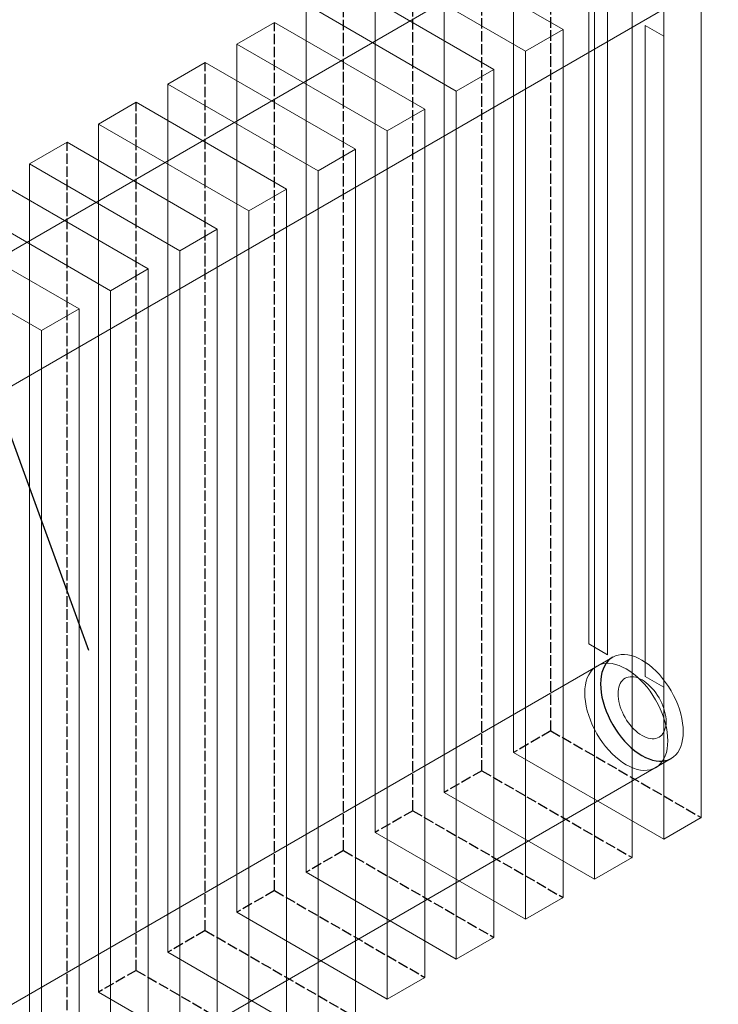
# Model space of a CAD drawing. Header units: millimetres. Extents: x 9824119 to 13672909, y -72394 to 462135.
# Tile 554 of 656: x 10364428 to 10364831, y 6254 to 6821. Entities that reach past the tile are written whole.
import ezdxf
from ezdxf import colors
from ezdxf.entities.mleader import LeaderData, LeaderLine
from ezdxf.math import Vec2, Vec3

# ---------------------------------------------------------------- set-up
doc = ezdxf.new("R2010")
doc.units = ezdxf.units.MM
doc.linetypes.add('UnderFloor', pattern=[7.5, 6, -1.5])
doc.layers.add('PIPE-H1-COMPONENT-', color=7, linetype='Continuous')
doc.styles.add('ISOCPEUR', font='isocpeui.ttf')
doc.styles.add('СПДС', font='isocpeur.ttf')

# ---------------------------------------------------------------- blocks, each defined once
blk = doc.blocks.new('_None')
blk = doc.blocks.new('*U2442')
at = {"layer": 'PIPE-H1-COMPONENT-', "color": 1, "linetype": 'UnderFloor', "lineweight": -3}
for p, q in [((10364734.1, 6411.23), (10364734.1, 6911.23)), ((10364694.26, 6388.23), (10364694.26, 6888.23)), ((10364654.43, 6365.23), (10364654.43, 6865.23)), ((10364614.59, 6342.23), (10364614.59, 6842.23)), ((10364574.75, 6319.23), (10364574.75, 6819.23)), ((10364534.91, 6296.23), (10364534.91, 6796.23)), ((10364495.08, 6273.23), (10364495.08, 6773.23)), ((10364455.24, 6250.23), (10364455.24, 6750.23)), ((10364764.91, 6448.56), (10364764.12, 6446.8)), ((10364765.87, 6450.13), (10364764.91, 6448.56)), ((10364766.99, 6451.51), (10364765.87, 6450.13)), ((10364768.25, 6452.69), (10364766.99, 6451.51)), ((10364769.65, 6453.64), (10364768.25, 6452.69)), ((10364763.04, 6442.79), (10364762.77, 6440.57)), ((10364763.49, 6444.87), (10364763.04, 6442.79)), ((10364764.12, 6446.8), (10364763.49, 6444.87)), ((10364762.77, 6440.57), (10364762.68, 6438.23)), ((10364762.68, 6438.23), (10364762.77, 6435.78)), ((10364762.77, 6435.78), (10364763.04, 6433.24)), ((10364763.04, 6433.24), (10364763.49, 6430.64)), ((10364763.49, 6430.64), (10364764.12, 6427.99)), ((10364764.12, 6427.99), (10364764.91, 6425.32)), ((10364764.91, 6425.32), (10364765.87, 6422.63)), ((10364765.87, 6422.63), (10364766.99, 6419.97)), ((10364766.99, 6419.97), (10364768.25, 6417.33)), ((10364768.25, 6417.33), (10364769.65, 6414.75)), ((10364769.65, 6414.75), (10364771.19, 6412.25)), ((10364734.1, 6411.23), (10364712.45, 6398.73)), ((10364734.1, 6411.23), (10364820.7, 6361.23)), ((10364771.19, 6412.25), (10364772.83, 6409.84)), ((10364772.83, 6409.84), (10364774.59, 6407.53)), ((10364774.59, 6407.53), (10364776.43, 6405.36)), ((10364776.43, 6405.36), (10364778.35, 6403.34)), ((10364778.35, 6403.34), (10364780.33, 6401.47)), ((10364780.33, 6401.47), (10364782.36, 6399.78)), ((10364782.36, 6399.78), (10364784.42, 6398.28)), ((10364784.42, 6398.28), (10364786.49, 6396.98)), ((10364786.49, 6396.98), (10364788.57, 6395.88)), ((10364788.57, 6395.88), (10364790.63, 6395.01)), ((10364790.63, 6395.01), (10364792.66, 6394.35)), ((10364792.66, 6394.35), (10364794.64, 6393.93)), ((10364794.64, 6393.93), (10364796.56, 6393.74)), ((10364796.56, 6393.74), (10364798.4, 6393.78)), ((10364798.4, 6393.78), (10364800.15, 6394.06)), ((10364800.15, 6394.06), (10364801.8, 6394.57)), ((10364801.8, 6394.57), (10364803.33, 6395.31)), ((10364694.26, 6388.23), (10364672.61, 6375.73)), ((10364694.26, 6388.23), (10364780.87, 6338.23)), ((10364654.43, 6365.23), (10364632.78, 6352.73)), ((10364654.43, 6365.23), (10364741.03, 6315.23)), ((10364614.59, 6342.23), (10364592.94, 6329.73)), ((10364614.59, 6342.23), (10364701.19, 6292.23)), ((10364574.75, 6319.23), (10364553.1, 6306.73)), ((10364574.75, 6319.23), (10364661.35, 6269.23)), ((10364534.91, 6296.23), (10364513.26, 6283.73)), ((10364534.91, 6296.23), (10364621.52, 6246.23)), ((10364495.08, 6273.23), (10364473.43, 6260.73)), ((10364495.08, 6273.23), (10364581.68, 6223.23))]:
    blk.add_line(p, q, dxfattribs=at)
at = {"layer": 'PIPE-H1-COMPONENT-', "color": 14, "linetype": 'Continuous', "lineweight": 20}
for p, q in [((10364712.45, 6398.73), (10364712.45, 6898.73)), ((10364769.65, 6887.64), (10364132.26, 6519.64)), ((10364672.61, 6375.73), (10364672.61, 6875.73)), ((10364654.43, 6865.23), (10364741.03, 6815.23)), ((10364820.7, 6361.23), (10364820.7, 6861.23)), ((10364632.78, 6352.73), (10364632.78, 6852.73)), ((10364632.78, 6852.73), (10364719.38, 6802.73)), ((10364799.05, 6348.73), (10364799.05, 6848.73)), ((10364614.59, 6842.23), (10364701.19, 6792.23)), ((10364755.84, 6461.28), (10364755.84, 6836.28)), ((10364780.87, 6338.23), (10364780.87, 6838.23)), ((10364803.33, 6829.31), (10364165.94, 6461.31)), ((10364592.94, 6329.73), (10364592.94, 6829.73)), ((10364592.94, 6829.73), (10364679.54, 6779.73)), ((10364766.66, 6830.03), (10364766.66, 6455.03)), ((10364759.21, 6325.73), (10364759.21, 6825.73)), ((10364574.75, 6819.23), (10364553.1, 6806.73)), ((10364574.75, 6819.23), (10364661.35, 6769.23)), ((10364788.31, 6442.53), (10364788.31, 6817.53)), ((10364788.31, 6817.53), (10364799.14, 6811.28)), ((10364719.38, 6802.73), (10364741.03, 6815.23)), ((10364741.03, 6315.23), (10364741.03, 6815.23)), ((10364799.14, 6811.28), (10364799.14, 6436.28)), ((10364553.1, 6306.73), (10364553.1, 6806.73)), ((10364553.1, 6806.73), (10364639.7, 6756.73)), ((10364719.38, 6302.73), (10364719.38, 6802.73)), ((10364534.91, 6796.23), (10364513.26, 6783.73)), ((10364534.91, 6796.23), (10364621.52, 6746.23)), ((10364679.54, 6779.73), (10364701.19, 6792.23)), ((10364701.19, 6292.23), (10364701.19, 6792.23)), ((10364513.26, 6283.73), (10364513.26, 6783.73)), ((10364513.26, 6783.73), (10364599.87, 6733.73)), ((10364679.54, 6279.73), (10364679.54, 6779.73)), ((10364495.08, 6773.23), (10364473.43, 6760.73)), ((10364495.08, 6773.23), (10364581.68, 6723.23)), ((10364639.7, 6756.73), (10364661.35, 6769.23)), ((10364661.35, 6269.23), (10364661.35, 6769.23)), ((10364473.43, 6260.73), (10364473.43, 6760.73)), ((10364473.43, 6760.73), (10364560.03, 6710.73)), ((10364639.7, 6256.73), (10364639.7, 6756.73)), ((10364455.24, 6750.23), (10364433.59, 6737.73)), ((10364455.24, 6750.23), (10364541.84, 6700.23)), ((10364599.87, 6733.73), (10364621.52, 6746.23)), ((10364621.52, 6246.23), (10364621.52, 6746.23)), ((10364433.59, 6237.73), (10364433.59, 6737.73)), ((10364433.59, 6737.73), (10364520.19, 6687.73)), ((10364599.87, 6233.73), (10364599.87, 6733.73)), ((10364415.4, 6727.23), (10364502.01, 6677.23)), ((10364560.03, 6710.73), (10364581.68, 6723.23)), ((10364581.68, 6223.23), (10364581.68, 6723.23)), ((10364393.75, 6714.73), (10364480.35, 6664.73)), ((10364560.03, 6210.73), (10364560.03, 6710.73)), ((10364375.57, 6704.23), (10364462.17, 6654.23)), ((10364520.19, 6687.73), (10364541.84, 6700.23)), ((10364541.84, 6200.23), (10364541.84, 6700.23)), ((10364353.91, 6691.73), (10364440.52, 6641.73)), ((10364520.19, 6187.73), (10364520.19, 6687.73)), ((10364480.35, 6664.73), (10364502.01, 6677.23)), ((10364502.01, 6177.23), (10364502.01, 6677.23)), ((10364480.35, 6164.73), (10364480.35, 6664.73)), ((10364440.52, 6641.73), (10364462.17, 6654.23)), ((10364462.17, 6154.23), (10364462.17, 6654.23)), ((10364440.52, 6141.73), (10364440.52, 6641.73)), ((10364766.66, 6455.03), (10364755.84, 6461.28)), ((10364771.19, 6454.38), (10364769.65, 6453.64)), ((10364772.83, 6454.89), (10364771.19, 6454.38)), ((10364774.59, 6455.17), (10364772.83, 6454.89)), ((10364776.43, 6455.21), (10364774.59, 6455.17)), ((10364778.35, 6455.02), (10364776.43, 6455.21)), ((10364780.33, 6454.6), (10364778.35, 6455.02)), ((10364782.36, 6453.95), (10364780.33, 6454.6)), ((10364784.42, 6453.07), (10364782.36, 6453.95)), ((10364769.65, 6453.64), (10364132.26, 6085.64)), ((10364759.18, 6447.59), (10364760.59, 6448.55)), ((10364760.59, 6448.55), (10364762.12, 6449.29)), ((10364762.12, 6449.29), (10364763.78, 6449.8)), ((10364763.78, 6449.8), (10364765.54, 6450.08)), ((10364765.54, 6450.08), (10364767.39, 6450.12)), ((10364767.39, 6450.12), (10364769.31, 6449.93)), ((10364769.31, 6449.93), (10364771.3, 6449.51)), ((10364771.3, 6449.51), (10364773.34, 6448.85)), ((10364773.34, 6448.85), (10364775.4, 6447.97)), ((10364786.49, 6451.98), (10364784.42, 6453.07)), ((10364788.57, 6450.67), (10364786.49, 6451.98)), ((10364790.63, 6449.17), (10364788.57, 6450.67)), ((10364792.66, 6447.48), (10364790.63, 6449.17)), ((10364755.03, 6441.68), (10364755.83, 6443.45)), ((10364755.83, 6443.45), (10364756.79, 6445.03)), ((10364756.79, 6445.03), (10364757.91, 6446.41)), ((10364757.91, 6446.41), (10364759.18, 6447.59)), ((10364775.4, 6447.97), (10364777.49, 6446.88)), ((10364777.49, 6446.88), (10364779.57, 6445.57)), ((10364779.57, 6445.57), (10364781.64, 6444.06)), ((10364781.64, 6444.06), (10364783.67, 6442.36)), ((10364794.64, 6445.61), (10364792.66, 6447.48)), ((10364796.56, 6443.59), (10364794.64, 6445.61)), ((10364798.4, 6441.42), (10364796.56, 6443.59)), ((10364753.68, 6435.43), (10364753.95, 6437.66)), ((10364753.95, 6437.66), (10364754.4, 6439.75)), ((10364754.4, 6439.75), (10364755.03, 6441.68)), ((10364773.56, 6437.52), (10364773.2, 6436.39)), ((10364774.02, 6438.54), (10364773.56, 6437.52)), ((10364774.58, 6439.45), (10364774.02, 6438.54)), ((10364775.23, 6440.26), (10364774.58, 6439.45)), ((10364775.97, 6440.94), (10364775.23, 6440.26)), ((10364776.78, 6441.5), (10364775.97, 6440.94)), ((10364777.67, 6441.92), (10364776.78, 6441.5)), ((10364778.63, 6442.22), (10364777.67, 6441.92)), ((10364779.65, 6442.38), (10364778.63, 6442.22)), ((10364780.73, 6442.41), (10364779.65, 6442.38)), ((10364781.84, 6442.3), (10364780.73, 6442.41)), ((10364782.99, 6442.05), (10364781.84, 6442.3)), ((10364784.18, 6441.67), (10364782.99, 6442.05)), ((10364783.67, 6442.36), (10364785.66, 6440.49)), ((10364785.37, 6441.16), (10364784.18, 6441.67)), ((10364786.58, 6440.53), (10364785.37, 6441.16)), ((10364785.66, 6440.49), (10364787.59, 6438.46)), ((10364787.79, 6439.77), (10364786.58, 6440.53)), ((10364787.59, 6438.46), (10364789.44, 6436.28)), ((10364788.99, 6438.89), (10364787.79, 6439.77)), ((10364799.14, 6436.28), (10364788.31, 6442.53)), ((10364790.17, 6437.91), (10364788.99, 6438.89)), ((10364791.32, 6436.82), (10364790.17, 6437.91)), ((10364800.15, 6439.12), (10364798.4, 6441.42)), ((10364801.8, 6436.7), (10364800.15, 6439.12)), ((10364753.59, 6433.08), (10364753.68, 6435.43)), ((10364753.68, 6430.62), (10364753.59, 6433.08)), ((10364772.78, 6433.89), (10364772.72, 6432.53)), ((10364772.72, 6432.53), (10364772.78, 6431.1)), ((10364772.94, 6435.18), (10364772.78, 6433.89)), ((10364773.2, 6436.39), (10364772.94, 6435.18)), ((10364789.44, 6436.28), (10364791.2, 6433.97)), ((10364791.2, 6433.97), (10364792.85, 6431.55)), ((10364792.44, 6435.65), (10364791.32, 6436.82)), ((10364793.51, 6434.38), (10364792.44, 6435.65)), ((10364792.85, 6431.55), (10364794.39, 6429.03)), ((10364794.53, 6433.04), (10364793.51, 6434.38)), ((10364795.49, 6431.64), (10364794.53, 6433.04)), ((10364796.38, 6430.18), (10364795.49, 6431.64)), ((10364803.33, 6434.2), (10364801.8, 6436.7)), ((10364804.74, 6431.62), (10364803.33, 6434.2)), ((10364806, 6428.99), (10364804.74, 6431.62)), ((10364753.95, 6428.07), (10364753.68, 6430.62)), ((10364754.4, 6425.46), (10364753.95, 6428.07)), ((10364772.78, 6431.1), (10364772.94, 6429.63)), ((10364772.94, 6429.63), (10364773.2, 6428.11)), ((10364773.2, 6428.11), (10364773.56, 6426.57)), ((10364773.56, 6426.57), (10364774.02, 6425.01)), ((10364794.39, 6429.03), (10364795.8, 6426.45)), ((10364795.8, 6426.45), (10364797.07, 6423.8)), ((10364797.2, 6428.68), (10364796.38, 6430.18)), ((10364797.93, 6427.15), (10364797.2, 6428.68)), ((10364798.58, 6425.6), (10364797.93, 6427.15)), ((10364799.14, 6424.04), (10364798.58, 6425.6)), ((10364807.12, 6426.32), (10364806, 6428.99)), ((10364808.08, 6423.64), (10364807.12, 6426.32)), ((10364755.03, 6422.8), (10364754.4, 6425.46)), ((10364755.83, 6420.12), (10364755.03, 6422.8)), ((10364756.79, 6417.43), (10364755.83, 6420.12)), ((10364774.02, 6425.01), (10364774.58, 6423.45)), ((10364774.58, 6423.45), (10364775.23, 6421.9)), ((10364775.23, 6421.9), (10364775.97, 6420.37)), ((10364775.97, 6420.37), (10364776.78, 6418.87)), ((10364797.07, 6423.8), (10364798.19, 6421.12)), ((10364798.19, 6421.12), (10364799.15, 6418.43)), ((10364799.6, 6422.48), (10364799.14, 6424.04)), ((10364799.97, 6420.94), (10364799.6, 6422.48)), ((10364800.23, 6419.43), (10364799.97, 6420.94)), ((10364808.87, 6420.96), (10364808.08, 6423.64)), ((10364809.5, 6418.31), (10364808.87, 6420.96)), ((10364757.91, 6414.75), (10364756.79, 6417.43)), ((10364759.18, 6412.11), (10364757.91, 6414.75)), ((10364776.78, 6418.87), (10364777.67, 6417.41)), ((10364777.67, 6417.41), (10364778.63, 6416.01)), ((10364778.63, 6416.01), (10364779.65, 6414.67)), ((10364779.65, 6414.67), (10364780.73, 6413.41)), ((10364799.15, 6418.43), (10364799.95, 6415.75)), ((10364799.95, 6415.75), (10364800.58, 6413.09)), ((10364800.38, 6417.95), (10364800.23, 6419.43)), ((10364800.23, 6413.87), (10364800.38, 6415.16)), ((10364800.44, 6416.53), (10364800.38, 6417.95)), ((10364800.38, 6415.16), (10364800.44, 6416.53)), ((10364809.95, 6415.71), (10364809.5, 6418.31)), ((10364810.22, 6413.17), (10364809.95, 6415.71)), ((10364760.59, 6409.52), (10364759.18, 6412.11)), ((10364762.12, 6407), (10364760.59, 6409.52)), ((10364780.73, 6413.41), (10364781.84, 6412.23)), ((10364781.84, 6412.23), (10364782.99, 6411.14)), ((10364782.99, 6411.14), (10364784.18, 6410.16)), ((10364784.18, 6410.16), (10364785.37, 6409.28)), ((10364785.37, 6409.28), (10364786.58, 6408.53)), ((10364797.2, 6408.11), (10364797.93, 6408.8)), ((10364797.93, 6408.8), (10364798.58, 6409.6)), ((10364798.58, 6409.6), (10364799.14, 6410.51)), ((10364799.14, 6410.51), (10364799.6, 6411.54)), ((10364799.6, 6411.54), (10364799.97, 6412.66)), ((10364799.97, 6412.66), (10364800.23, 6413.87)), ((10364800.58, 6413.09), (10364801.03, 6410.48)), ((10364801.03, 6410.48), (10364801.3, 6407.93)), ((10364810.31, 6410.73), (10364810.22, 6413.17)), ((10364810.22, 6408.38), (10364810.31, 6410.73)), ((10364763.78, 6404.58), (10364762.12, 6407)), ((10364765.54, 6402.27), (10364763.78, 6404.58)), ((10364786.58, 6408.53), (10364787.79, 6407.89)), ((10364787.79, 6407.89), (10364788.99, 6407.38)), ((10364788.99, 6407.38), (10364790.17, 6407)), ((10364790.17, 6407), (10364791.32, 6406.75)), ((10364791.32, 6406.75), (10364792.44, 6406.64)), ((10364792.44, 6406.64), (10364793.51, 6406.67)), ((10364793.51, 6406.67), (10364794.53, 6406.83)), ((10364794.53, 6406.83), (10364795.49, 6407.13)), ((10364795.49, 6407.13), (10364796.38, 6407.56)), ((10364796.38, 6407.56), (10364797.2, 6408.11)), ((10364801.3, 6403.12), (10364801.03, 6400.89)), ((10364801.3, 6407.93), (10364801.39, 6405.48)), ((10364801.39, 6405.48), (10364801.3, 6403.12)), ((10364808.87, 6402.15), (10364809.5, 6404.08)), ((10364809.5, 6404.08), (10364809.95, 6406.16)), ((10364809.95, 6406.16), (10364810.22, 6408.38)), ((10364712.45, 6398.73), (10364799.05, 6348.73)), ((10364767.39, 6400.09), (10364765.54, 6402.27)), ((10364769.31, 6398.06), (10364767.39, 6400.09)), ((10364771.3, 6396.19), (10364769.31, 6398.06)), ((10364800.58, 6398.8), (10364799.95, 6396.87)), ((10364801.03, 6400.89), (10364800.58, 6398.8)), ((10364804.74, 6396.27), (10364806, 6397.44)), ((10364806, 6397.44), (10364807.12, 6398.82)), ((10364807.12, 6398.82), (10364808.08, 6400.39)), ((10364808.08, 6400.39), (10364808.87, 6402.15)), ((10364803.33, 6395.31), (10364165.94, 6027.31)), ((10364773.34, 6394.49), (10364771.3, 6396.19)), ((10364775.4, 6392.98), (10364773.34, 6394.49)), ((10364777.49, 6391.68), (10364775.4, 6392.98)), ((10364779.57, 6390.58), (10364777.49, 6391.68)), ((10364797.07, 6392.14), (10364795.8, 6390.96)), ((10364798.19, 6393.52), (10364797.07, 6392.14)), ((10364799.15, 6395.1), (10364798.19, 6393.52)), ((10364799.95, 6396.87), (10364799.15, 6395.1)), ((10364803.33, 6395.31), (10364804.74, 6396.27)), ((10364781.64, 6389.7), (10364779.57, 6390.58)), ((10364783.67, 6389.04), (10364781.64, 6389.7)), ((10364785.66, 6388.62), (10364783.67, 6389.04)), ((10364787.59, 6388.43), (10364785.66, 6388.62)), ((10364789.44, 6388.47), (10364787.59, 6388.43)), ((10364791.2, 6388.75), (10364789.44, 6388.47)), ((10364792.85, 6389.26), (10364791.2, 6388.75)), ((10364794.39, 6390), (10364792.85, 6389.26)), ((10364795.8, 6390.96), (10364794.39, 6390)), ((10364672.61, 6375.73), (10364759.21, 6325.73)), ((10364799.05, 6348.73), (10364820.7, 6361.23)), ((10364632.78, 6352.73), (10364719.38, 6302.73)), ((10364759.21, 6325.73), (10364780.87, 6338.23)), ((10364592.94, 6329.73), (10364679.54, 6279.73)), ((10364719.38, 6302.73), (10364741.03, 6315.23)), ((10364553.1, 6306.73), (10364639.7, 6256.73)), ((10364679.54, 6279.73), (10364701.19, 6292.23)), ((10364513.26, 6283.73), (10364599.87, 6233.73)), ((10364639.7, 6256.73), (10364661.35, 6269.23)), ((10364473.43, 6260.73), (10364560.03, 6210.73))]:
    blk.add_line(p, q, dxfattribs=at)

msp = doc.modelspace()

# ---------------------------------------------------------------- texts
at = {"char_height": 300, "attachment_point": 1, "style": 'ISOCPEUR'}
for s, insert, width in [('\\pi13638.10589;{\\fISOCPEUR|b0|i0|c204|p34;\\H1.66667x;\\L\\C7;\\P\\pi10874.35036;\\H1.1x;Общие указания\\l\\P\\pi13638.10589;\\P\\pi-900,l1200,t1200;\\H0.72727x;1.^IПроект выполнен на основании задания заказчика и задания на проектирование архитектурно-строительных чертежей.\\P2.^IПроект соответствует действующим нормам :\\P\\pl900,t900;\\fSymbol|b0|i0|c2|p18;·^I\\fISOCPEUR|b0|i0|c204|p34;КМК 2. 04.05-97* "Отопление, вентиляция и кондиционирование воздуха".\\P\\fSymbol|b0|i0|c2|p18;·^I\\fISOCPEUR|b0|i0|c204|p34;ШНК 2.08.02-09* "Общественные здания и сооружение" \\P\\fSymbol|b0|i0|c2|p18;·^I\\fISOCPEUR|b0|i0|c204|p34;КМК 2.01.01-94 "Климатические и физико-геологические данные для проектирования".\\P\\fSymbol|b0|i0|c2|p18;·^I\\fISOCPEUR|b0|i0|c204|p34;КМК 2.01.04-97* "Строительная теплотехника".\\P\\fSymbol|b0|i0|c2|p18;·^I\\fISOCPEUR|b0|i0|c204|p34;ГОСТ 21.602-2003 "Правила выполнения рабочей документации отопления, вентиляции и кондиционирования".\\P\\fSymbol|b0|i0|c2|p18;·^I\\fISOCPEUR|b0|i0|c204|p34;ШНК \\fISOCPEUR|b0|i0|c186|p34;2.01.02-04\\fISOCPEUR|b0|i0|c204|p34; - \\fISOCPEUR|b0|i0|c186|p34;"\\fISOCPEUR|b0|i0|c204|p34;Пожарная безопасность зданий и сооружений\\fISOCPEUR|b0|i0|c186|p34;"\\fISOCPEUR|b0|i0|c204|p34;;\\P\\pl1200,t1200;3.^I  Расчетные параметры наружного воздуха для проектирования отопления, вентиляции и кондиционирования воздуха приняты по КМК 2.01.01-94.\\P\\pi-300,l300,tz;      Для проектирования отопления, вентиляции и кондиционирования воздуха: \\P\\pl1500,t1500;-^IХолодный  период  года Тн\\fISOCPEUR|b0|i0|c186|p34;=-14.0°C\\fISOCPEUR|b0|i0|c204|p34;; I=-12,4 кДж/кг (Парам. Б);\\P-^IТеплый  период  года Тн=33°C; I=55,7 кДж/кг  (Парам. А);\\P-^IТеплый  период  года Тн=37,5°C; I=65,2 кДж/кг (Парам. Б);\\P-^IСкорость ветра  - V=1,6 м/сек - холодный период;\\P-^IСкорость ветра  - V=1,9 м/сек - теплый  период;\\P-^IПродолжительность отопительного периода  Zот.пер.=129суток;\\P-^IСредняя температура отопительного периода  tот.пер.=2,7°C;\\P-^IБарометрическое давление в районе строительства Рбар=950 Гпа.\\P\\pi600,l0,tz;\\P\\pi11458.1097;\\LТЕПЛОСНАБЖЕНИЕ\\P\\pi13638.10589;\\l\\P\\pi0;\\C0;В качестве источника тепла выбран установленный во дворе здания тепловой насос, рассчитанный на работу в температурном режиме 40–30 °C.^J^JСистема отопления спроектирована как двухтрубная, в ней используются напольный фанкойл.\\P^JОсновным источником тепла является тепловой насос. \\P^JОсновное охлаждение осуществляется с помощью\\Pтепловых насосов. Для отвода конденсата, образующегося в фанкойлах, предусмотрены дренажные трубы. Основные водосточные и обратные трубы выполнены из полипропилена. \\P\\pi600;^JОсновные подающие и обратные трубы выполнены из полипропилена. Слив воды из системы осуществляется через регулировочный узел. Для снижения теплопотерь через трубы выполнены работы по теплоизоляции.\\C7; \\P\\pi12278.10827;\\LОТОПЛЕНИЕ\\l\\P\\pi0;  Для достижения  комфортных условий в зимнее время и компенсации теплопотерь в помещениях установлены \\C0;фанкойл\\C7;ы обеспечивающие в помещениях нормируемую температуру воздуха:\\P\\pi-300,l1500,t1500;-^IКабинет врача +20°C.\\P-^IЗал       +22°C.\\P-^IФизиотерапия     +21°C.\\P\\pi0,l0,tz;   На каждом приборе предусматривается устанавка термостатического клапана и запорного крана. Рекомендуется применить трубопроводы стабильные полипропиленовые. Система теплоснабжения \\C0;фанкойл\\C7;ов двухтрубная с принудительной циркуляцией, горизонтальная. Удаление воздуха осуществляется из воздухоспускных кранов установленных в \\C0;фанкойл\\C7;ах. Все монтажные и наладочные работы проводить в соответствии с нормативными документами и инструкциям фирм-изготовителя.}', (9986122.19, 27067.08), 27276.2118), ('{\\fISOCPEUR|b0|i0|c204|p34;\\C7;^I\\A1;\\L\\P\\pi10515.36534;\\H1.33333x;ВЕНТИЛЯЦИЯ\\P\\pi0;\\l^IВ здании предусмотрена приточно-вытяжная вентиляция с естественным и \\Pмеханическим побуждением, для функционально различных и конструктивно раздельных групп \\Pпомещений.   ^I  \\P^IТакже предусматривается естественная вентиляция с удалением и поступлением воздуха через окна и двери.\\P^IУдаление воздуха из помещений производится с помощью вытяжных решеток.\\P^IМатериал воздуховодов - тонколистовая оцинкованная сталь по ГОСТ 14918-80.\\P^IВоздуховоды систем вытяжной вентиляции выполняются класса "Н" (нормально плотный).\\P^IМонтаж систем вентиляции выполнить в соответствии с \\A0;КМК 3.05.01.-9\\A1;7\\P\\A0;\\L\\P\\pi12075.36144;\\P\\pi7995.37164;ПРИМЕЧАНИЯ (ТЕПЛОСНАБЖЕНИЕ)\\P\\pi-900,l900,t900;\\l1.^IЧертеж читать совместно со спецификацией и с другими разделами проекта.\\P2.^IМонтаж оборудования и трубопроводов производить в соответствии с местными \\P\\pi0;действующими нормами и правилами, и требованиями завода-изготовителя оборудования.\\P\\pi-900;3.^IТрубопроводы системы теплоснабжения радиаторов приняты полипропиленовыми.\\P4.^IНа планах и схемах указаны наружный диаметр и толщина стенки полипропиленовых \\P\\pi0;трубопроводов.\\P\\pi-900;5.^IПриборы и трубопроводы нанесены условно.\\P6.^IУклон трубопроводов выполнить согласно схемам в сторону ближайшего вертикального \\P\\pi0;стояка.\\P\\pi-900;7.^IВсе отметки указаны от уровня пола этажа. \\P8.^IКрепить трубу в штробе каждые 2 метра.\\P9.^IТрубопроводы отопления, прокладываемые в полу покрыть трубчатой тепловой изоляцией \\P\\pi0;из вспученного полителена "Isocom" толщиной 9 мм.\\P\\pi-900;10.^IДиаметры запорно-регулирующей арматуры и фильтров соответствуют диаметру \\P\\pi0;трубопроводов, если не указано иное.\\P\\pi3390,l600,tz;\\P\\pi5455.37799,l0;\\LПРИМЕЧАНИЯ (ВЕНТИЛЯЦИЯ И КОНДИЦИОНИРОВАНИЕ)\\l\\P\\pi-900,l900,t900;1.^IВентиляционные системы показаны условно.\\P2.^IЧертеж читать совместно со спецификацией и остальными разделами проекта \\P3.^IВсе неплотности при пересечении инженерными коммуникациями огнестойких стен, \\P\\pi0;перекрытий и перегородок заделать материалами, соответствующими по степени \\Pогнестойкости пересекаемым ограждениям.\\P\\pi-900;4.^IВ сан-узлах двери не оборудованные переточными решетками, предусмотреть с \\P\\pi0;подрезкой дверного полотна, высота щели не менее 20 мм. Если конструкция дверей не \\Pпозволяет предусмотреть щели в нижней части, то необходимо выполнить установку \\Pжалюзийной решетки в нижней половине двери.\\P\\pi-900;5.^IРазместить все приборы для измерения температуры, давления и скорости потока в \\P\\pi0;доступных местах с прямыми секциями труб или воздуховодов наверху или внизу, \\Pсогласно рекомендациям завода изготовителя для точности показаний.\\P\\pi-900;6.^IУстановить расположение диффузоров, отдушин и вентиляционных решеток согласно \\P\\pi0;архитектурным планам потолка, освещения и другим деталям/узлам потолка и \\Pвыполнить незначительные изменения для обеспечения соответствия.\\P\\pi-900;7.^IМонтаж оборудования выполнить в соответствии с местными нормами и правилами, а \\P\\pi0;так же требованиями завода-изготовителя оборудования \\P\\pi-900;8.^IВсе отметки оборудований даны от пола этажа.\\P}', (10015733.61, 26003.42), 24350.7239)]:
    msp.add_mtext(s, dxfattribs=dict(at, insert=insert, width=width))

# ---------------------------------------------------------------- next in the draw order: leaders
at = {"color": 5, "lineweight": 25, "ltscale": 15}
ml = msp.add_multileader_mtext('Standard', dxfattribs=at)
ml.set_content('{\\C1;8сек. (h=500)\\PQ=1360Вт}', color=14, style='СПДС')
ml.set_leader_properties()
ml.set_arrow_properties(name='NONE')
ml.build(insert=Vec2(0, 0))
ml.multileader.update_dxf_attribs({"text_left_attachment_type": 6, "text_right_attachment_type": 6, "dogleg_length": 0.36, "arrow_head_size": 100})
ctx = ml.context
ctx.base_point, ctx.char_height, ctx.arrow_head_size, ctx.plane_origin = Vec3(10362399.08, 7474.74), 220, 100, Vec3(10373575.95, -7146.06)
ctx.left_attachment, ctx.right_attachment, ctx.text_align_type = 6, 6, 1
notes = []
notes.append((ctx, [(1, (1, 1, 0), (10364097.44, 7474.74), (-1, 0), 0.36, [(1, [(10364467.8, 6457.48)], 0, [])])]))
ctx.mtext.insert, ctx.mtext.width, ctx.mtext.defined_height, ctx.mtext.alignment, ctx.mtext.flow_direction = Vec3(10363248.08, 7738.74), 2438.9317, 630.03, 2, 5
ctx.mtext.has_bg_fill, ctx.mtext.bg_color, ctx.mtext.bg_scale_factor, ctx.mtext.bg_transparency, ctx.mtext.use_window_bg_color = 1, -1027028792, 1.5, 0, 1
for ctx, leaders in notes:
    for number, flags, end, landing, length, lines in leaders:
        leader = LeaderData()
        leader.index, (leader.has_last_leader_line, leader.has_dogleg_vector, leader.attachment_direction) = number, flags
        leader.last_leader_point, leader.dogleg_vector, leader.dogleg_length = Vec3(end), Vec3(landing), length
        for number, points, colour, breaks in lines:
            line = LeaderLine()
            line.index, line.vertices, line.color, line.breaks = number, Vec3.list(points), colors.encode_raw_color(colour), breaks
            leader.lines.append(line)
        ctx.leaders.append(leader)

# ---------------------------------------------------------------- next in the draw order: block references
at = {"layer": 'PIPE-H1-COMPONENT-'}
msp.add_blockref('*U2442', (0, 0), dxfattribs=at)

doc.saveas('drawing.dxf')
